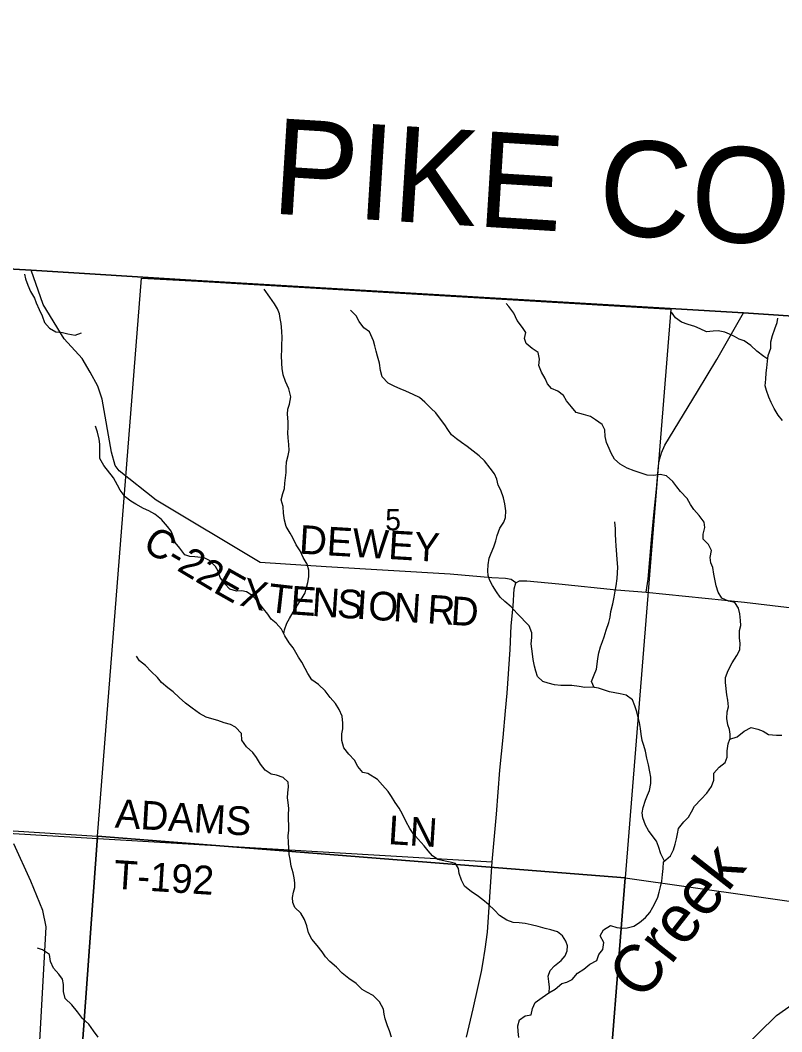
# Model space of a CAD drawing. Extents: x 1624196 to 2029251, y 146837 to 440034.
# Drawn here: x 1858198 to 1866171, y 338942 to 349529 of the extents above; entities that cross this region are included whole.
import ezdxf

# ---------------------------------------------------------------- set-up
doc = ezdxf.new("R2010")
doc.units = 0
for name, color, linetype in [('GM_X_Adjacent_County', 7, 'Continuous'), ('GM_X_Adjacent_County_Text', 7, 'Continuous'), ('GM_X_County', 7, 'Continuous'), ('GM_X_County_Road', 7, 'Continuous'), ('GM_X_County_Road_Text', 7, 'Continuous'), ('GM_X_Minor_River', 7, 'Continuous'), ('GM_X_Minor_River_Text', 7, 'Continuous'), ('GM_X_Section', 7, 'Continuous'), ('GM_X_Section_Text', 7, 'Continuous'), ('GM_X_State_Route', 7, 'Continuous'), ('GM_X_Township', 7, 'Continuous'), ('GM_X_Township_Road', 7, 'Continuous'), ('GM_X_Township_Road_Text', 7, 'Continuous'), ('GM_X_Township_ROW', 7, 'Continuous')]:
    doc.layers.add(name, color=color, linetype=linetype)

msp = doc.modelspace()

# ---------------------------------------------------------------- linework, layer by layer
at = {"layer": 'GM_X_Adjacent_County'}
msp.add_lwpolyline([(1883386, 372010), (1883061, 368444), (1882904, 367026), (1882647, 364366), (1882063, 357591), (1881945, 356213), (1881936, 356109), (1881811, 354649), (1881526, 351343), (1881415, 350049), (1881322, 347941), (1881166, 345493), (1878346, 345682), (1874430, 345924), (1871549, 346086), (1870033, 346179), (1867333, 346362), (1865771, 346465), (1860040, 346806), (1858312, 346913), (1856863, 346996)], dxfattribs=at)
at = {"layer": 'GM_X_County'}
msp.add_lwpolyline([(1856863, 346996), (1858312, 346913), (1860040, 346806), (1865771, 346465), (1867333, 346362), (1870033, 346179), (1871549, 346086), (1874430, 345924), (1878346, 345682), (1881166, 345493), (1881644, 345443), (1882510, 345364), (1891886, 344709), (1895952, 344420), (1896407, 344385), (1896189, 341713), (1896008, 339458), (1895779, 336659), (1895744, 336194), (1895699, 335683), (1895663, 335244), (1895523, 333111), (1895188, 327845)], dxfattribs=at)
at = {"layer": 'GM_X_County_Road'}
for points in [[(1863388, 343641), (1863339, 343675), (1863277, 343685), (1863135, 343692), (1862699, 343731), (1861403, 343808), (1860711, 343853), (1859620, 344507), (1859233, 344813), (1859192, 344869), (1859155, 345008), (1859056, 345564), (1859010, 345699), (1858932, 345844), (1858847, 345987), (1858658, 346196), (1858439, 346555), (1858312, 346913)], [(1858152, 334593), (1858211, 335618), (1858368, 338201), (1858393, 338656), (1858471, 340042), (1858436, 340210), (1858308, 340520), (1858130, 340908)]]:
    msp.add_lwpolyline(points, dxfattribs=at)
at = {"layer": 'GM_X_Minor_River'}
for points in [[(1858244, 346872), (1858255, 346823), (1858279, 346755), (1858307, 346691), (1858347, 346620), (1858367, 346570), (1858397, 346502), (1858428, 346434), (1858454, 346367), (1858506, 346307), (1858570, 346269), (1858642, 346261), (1858698, 346248), (1858772, 346232), (1858840, 346256)], [(1860958, 343106), (1860964, 343149), (1860990, 343217), (1861018, 343269), (1861056, 343335), (1861093, 343395), (1861139, 343465), (1861183, 343537), (1861197, 343591), (1861209, 343643), (1861220, 343703), (1861220, 343773), (1861202, 343837), (1861162, 343905), (1861128, 343974), (1861087, 344040), (1861053, 344110), (1861023, 344162), (1860983, 344229), (1860965, 344295), (1860953, 344371), (1860952, 344441), (1860930, 344511), (1860948, 344575), (1860964, 344629), (1860970, 344683), (1860974, 344738), (1860981, 344796), (1860983, 344846), (1860985, 344906), (1861005, 344974), (1861013, 345024), (1861012, 345088), (1861004, 345158), (1861000, 345210), (1861002, 345266), (1861002, 345324), (1860998, 345405), (1861001, 345459), (1861019, 345509), (1861033, 345587), (1861009, 345671), (1860975, 345747), (1860950, 345816), (1860942, 345884), (1860938, 345936), (1860934, 346024), (1860936, 346074), (1860937, 346128), (1860939, 346204), (1860937, 346274), (1860929, 346355), (1860919, 346407), (1860912, 346457), (1860892, 346509), (1860860, 346561), (1860812, 346630), (1860752, 346713)], [(1865632, 342005), (1865631, 342056), (1865623, 342106), (1865607, 342156), (1865597, 342222), (1865601, 342292), (1865613, 342342), (1865607, 342412), (1865597, 342470), (1865583, 342597), (1865581, 342651), (1865609, 342723), (1865653, 342805), (1865699, 342881), (1865733, 342939), (1865737, 343011), (1865729, 343061), (1865727, 343141), (1865741, 343195), (1865739, 343245), (1865731, 343315), (1865719, 343376), (1865679, 343436), (1865613, 343450), (1865545, 343480), (1865505, 343544), (1865485, 343610), (1865471, 343678), (1865461, 343730), (1865451, 343800), (1865427, 343850), (1865423, 343906), (1865437, 343980), (1865405, 344043), (1865347, 344099), (1865349, 344151), (1865365, 344221), (1865357, 344277), (1865307, 344347), (1865251, 344409), (1865215, 344459), (1865181, 344523), (1865112, 344595), (1865074, 344645), (1865032, 344700), (1864963, 344762), (1864899, 344774), (1864833, 344764), (1864761, 344768), (1864699, 344788), (1864627, 344812), (1864553, 344842), (1864479, 344884), (1864419, 344934), (1864385, 344998), (1864365, 345048), (1864335, 345108), (1864321, 345172), (1864317, 345242), (1864289, 345297), (1864221, 345347), (1864167, 345381), (1864095, 345401), (1864019, 345423), (1863969, 345483), (1863917, 345547), (1863885, 345601), (1863825, 345645), (1863759, 345675), (1863717, 345725), (1863693, 345781), (1863655, 345845), (1863629, 345914), (1863635, 345982), (1863621, 346050), (1863559, 346092), (1863495, 346144), (1863479, 346198), (1863491, 346260), (1863455, 346314), (1863401, 346386), (1863365, 346464), (1863315, 346533), (1863285, 346565)], [(1861855, 346269), (1861796, 346308), (1861748, 346376), (1861714, 346436), (1861655, 346496)], [(1866024, 345983), (1865982, 346011), (1865910, 346066), (1865848, 346124), (1865776, 346172), (1865726, 346190), (1865676, 346220), (1865624, 346242), (1865574, 346264), (1865506, 346278), (1865454, 346276), (1865382, 346268), (1865318, 346298), (1865262, 346324), (1865192, 346346), (1865120, 346370), (1865060, 346414), (1865015, 346472)], [(1866178, 345338), (1866134, 345396), (1866090, 345467), (1866060, 345529), (1866034, 345585), (1866012, 345653), (1865998, 345703), (1866004, 345773), (1866008, 345839), (1866014, 345891), (1866022, 345959), (1866028, 346021), (1866056, 346096), (1866058, 346164), (1866074, 346228), (1866100, 346298), (1866124, 346366), (1866131, 346411)], [(1861925, 346064), (1861911, 346122), (1861897, 346172), (1861855, 346269)], [(1864942, 340728), (1864905, 340806), (1864881, 340882), (1864859, 340936), (1864815, 340996), (1864775, 341048), (1864745, 341105), (1864717, 341181), (1864711, 341233), (1864721, 341291), (1864745, 341367), (1864765, 341417), (1864787, 341469), (1864801, 341541), (1864801, 341607), (1864791, 341663), (1864775, 341737), (1864759, 341806), (1864745, 341880), (1864727, 341938), (1864709, 341990), (1864699, 342056), (1864691, 342116), (1864683, 342180), (1864669, 342236), (1864649, 342302), (1864633, 342352), (1864609, 342416), (1864541, 342466), (1864479, 342478), (1864423, 342491), (1864369, 342501), (1864305, 342521), (1864253, 342537), (1864187, 342549), (1864109, 342547), (1864049, 342557), (1863973, 342567), (1863859, 342567), (1863791, 342573), (1863727, 342591), (1863669, 342607), (1863613, 342659), (1863597, 342715), (1863583, 342767), (1863569, 342837), (1863563, 342899), (1863553, 342949), (1863549, 343001), (1863553, 343067), (1863553, 343118), (1863525, 343192), (1863401, 343320), (1863337, 343388), (1863273, 343444), (1863223, 343490), (1863185, 343546), (1863141, 343614), (1863115, 343664), (1863097, 343716), (1863095, 343768), (1863097, 343829), (1863109, 343899), (1863129, 343951), (1863157, 344019), (1863177, 344079), (1863191, 344135), (1863221, 344213), (1863261, 344275), (1863279, 344325), (1863283, 344393), (1863273, 344469), (1863259, 344532), (1863229, 344610), (1863203, 344662), (1863187, 344724), (1863165, 344780), (1863117, 344840), (1863059, 344918), (1863003, 344970), (1862879, 345066), (1862819, 345108), (1862767, 345147), (1862715, 345191), (1862675, 345245), (1862643, 345295), (1862589, 345367), (1862549, 345419), (1862499, 345465), (1862435, 345531), (1862377, 345579), (1862311, 345613), (1862235, 345645), (1862177, 345671), (1862119, 345695), (1862049, 345732), (1861987, 345796), (1861969, 345862), (1861959, 345938), (1861939, 346014), (1861925, 346064)], [(1861836, 341645), (1861786, 341657), (1861734, 341718), (1861698, 341786), (1861637, 341848), (1861585, 341915), (1861567, 341991), (1861567, 342061), (1861575, 342111), (1861576, 342173), (1861568, 342245), (1861538, 342315), (1861500, 342378), (1861444, 342440), (1861390, 342510), (1861320, 342577), (1861252, 342627), (1861211, 342693), (1861181, 342745), (1861147, 342810), (1861113, 342862), (1861057, 342962), (1861015, 343014), (1860969, 343085), (1860932, 343157), (1860878, 343219), (1860826, 343259), (1860790, 343312), (1860746, 343368), (1860690, 343442), (1860628, 343509), (1860568, 343547), (1860518, 343557), (1860464, 343555), (1860394, 343576), (1860342, 343630), (1860292, 343698), (1860271, 343762), (1860241, 343812), (1860181, 343875), (1860125, 343901), (1860025, 343913), (1859973, 343918), (1859921, 343934), (1859869, 344002), (1859821, 344064), (1859801, 344129), (1859779, 344181), (1859741, 344231), (1859676, 344303), (1859608, 344358), (1859544, 344394), (1859488, 344420), (1859408, 344463), (1859356, 344497), (1859298, 344541), (1859246, 344611), (1859216, 344664), (1859176, 344740), (1859072, 344868), (1859031, 344941), (1859033, 345015), (1859033, 345091), (1859025, 345145), (1859007, 345217), (1858986, 345282)], [(1864207, 342545), (1864179, 342609), (1864207, 342677), (1864231, 342737), (1864237, 342791), (1864247, 342849), (1864255, 342907), (1864273, 342971), (1864293, 343025), (1864311, 343075), (1864333, 343145), (1864361, 343224), (1864373, 343280), (1864383, 343342), (1864401, 343420), (1864415, 343492), (1864427, 343552), (1864437, 343610), (1864447, 343686), (1864451, 343744), (1864455, 343804), (1864449, 343886), (1864443, 343937), (1864437, 344027), (1864433, 344085), (1864429, 344151), (1864429, 344205), (1864423, 344279)], [(1861827, 339355), (1861779, 339384), (1861715, 339446), (1861638, 339498), (1861568, 339557), (1861510, 339619), (1861438, 339677), (1861394, 339728), (1861360, 339780), (1861308, 339846), (1861250, 339910), (1861216, 339977), (1861199, 340051), (1861175, 340117), (1861137, 340185), (1861075, 340244), (1861051, 340296), (1861049, 340346), (1861058, 340402), (1861072, 340452), (1861074, 340502), (1861066, 340554), (1861056, 340604), (1861036, 340676), (1861025, 340747), (1861013, 340799), (1861011, 340865), (1861007, 340923), (1861003, 340993), (1861009, 341053), (1861012, 341107), (1861008, 341159), (1861008, 341213), (1861010, 341280), (1861004, 341340), (1860998, 341390), (1861001, 341442), (1861007, 341504), (1861003, 341554), (1860951, 341604), (1860881, 341629), (1860825, 341637), (1860763, 341681), (1860715, 341743), (1860673, 341814), (1860633, 341864), (1860569, 341924), (1860520, 341994), (1860514, 342063), (1860452, 342129), (1860400, 342157), (1860334, 342177), (1860266, 342200), (1860206, 342218), (1860144, 342236), (1860076, 342274), (1859998, 342329), (1859928, 342383), (1859862, 342441), (1859798, 342500), (1859744, 342542), (1859676, 342598), (1859635, 342649), (1859569, 342713), (1859509, 342775), (1859447, 342824), (1859415, 342874)], [(1865599, 341817), (1865599, 341884), (1865609, 341954), (1865629, 342004), (1865703, 342030), (1865777, 342090), (1865849, 342126), (1865921, 342108), (1865975, 342088), (1866033, 342054), (1866117, 342046), (1866171, 342046)], [(1863420, 338882), (1863412, 338946), (1863408, 339006), (1863426, 339066), (1863486, 339108), (1863548, 339118), (1863560, 339184), (1863590, 339250), (1863662, 339302), (1863732, 339350), (1863800, 339388), (1863870, 339446), (1863922, 339460), (1863976, 339488), (1864034, 339555), (1864098, 339597), (1864162, 339651), (1864234, 339687), (1864256, 339751), (1864297, 339803), (1864307, 339875), (1864269, 339945), (1864305, 340009), (1864379, 340055), (1864445, 340033), (1864499, 340025), (1864553, 340031), (1864621, 340049), (1864681, 340087), (1864743, 340137), (1864789, 340189), (1864821, 340245), (1864849, 340299), (1864873, 340352), (1864889, 340402), (1864903, 340460), (1864915, 340518), (1864921, 340588), (1864931, 340650), (1864933, 340720), (1865007, 340782), (1865039, 340846), (1865055, 340906), (1865069, 340960), (1865081, 341014), (1865089, 341068), (1865145, 341139), (1865195, 341189), (1865225, 341243), (1865259, 341305), (1865327, 341375), (1865387, 341439), (1865437, 341509), (1865459, 341577), (1865461, 341647), (1865515, 341711), (1865579, 341759), (1865599, 341817)], [(1863737, 339353), (1863740, 339410), (1863732, 339470), (1863724, 339523), (1863746, 339583), (1863792, 339633), (1863860, 339687), (1863902, 339737), (1863926, 339791), (1863928, 339841), (1863912, 339891), (1863876, 339947), (1863824, 339987), (1863752, 340009), (1863694, 340023), (1863622, 340045), (1863546, 340061), (1863486, 340075), (1863422, 340081), (1863360, 340085), (1863292, 340111), (1863216, 340160), (1863164, 340216), (1863100, 340274), (1863042, 340322), (1862982, 340368), (1862922, 340408), (1862850, 340466), (1862818, 340530), (1862794, 340600), (1862788, 340652), (1862754, 340704), (1862700, 340716), (1862648, 340726), (1862572, 340746), (1862514, 340784), (1862468, 340835), (1862428, 340889), (1862366, 340959), (1862312, 341019), (1862276, 341071), (1862240, 341139), (1862202, 341219), (1862164, 341283), (1862122, 341343), (1862084, 341403), (1862050, 341457), (1861990, 341524), (1861938, 341584), (1861836, 341645)], [(1859016, 338884), (1858965, 338953), (1858917, 339023), (1858851, 339081), (1858799, 339150), (1858737, 339224), (1858669, 339290), (1858651, 339363), (1858650, 339437), (1858640, 339491), (1858604, 339545), (1858546, 339607), (1858514, 339678), (1858504, 339752), (1858432, 339798), (1858380, 339816)], [(1862086, 338886), (1862064, 338952), (1862042, 339004), (1862020, 339076), (1862010, 339126), (1862000, 339180), (1861960, 339256), (1861892, 339323), (1861827, 339355)]]:
    msp.add_lwpolyline(points, dxfattribs=at)
at = {"layer": 'GM_X_Section'}
for points in [[(1859467, 346829), (1860058, 346797), (1865011, 346506), (1864531, 340555), (1859006, 340991)], [(1854421, 341279), (1859006, 340991), (1858607, 335439), (1854028, 335777), (1854069, 336370)], [(1859006, 340991), (1864531, 340555), (1864106, 335168), (1858607, 335439)], [(1869957, 339782), (1869582, 334449), (1864106, 335168), (1864531, 340555)]]:
    msp.add_lwpolyline(points, close=True, dxfattribs=at)
at = {"layer": 'GM_X_State_Route'}
for points in [[(1864752, 343543), (1864752, 343543), (1864774, 343680), (1864812, 344133), (1864833, 344353), (1864860, 344622), (1864882, 344865), (1864888, 344919), (1864911, 345003), (1864947, 345080), (1865290, 345644), (1865491, 345979), (1865771, 346465)], [(1864752, 343543), (1865780, 343439), (1869765, 342964), (1869917, 342941), (1869958, 342959), (1870088, 343038), (1870243, 343122), (1870526, 343247), (1870980, 343411), (1871295, 343525), (1871536, 343604), (1871893, 343720), (1872084, 343792), (1872357, 343888), (1872571, 343965), (1872788, 344048), (1873264, 344184)], [(1862871, 338884), (1862941, 339181), (1862992, 339416), (1863029, 339572), (1863040, 339653), (1863066, 339805), (1863091, 339984), (1863140, 340721), (1863183, 341219), (1863218, 341680), (1863253, 342022), (1863278, 342301), (1863297, 342487), (1863326, 342942), (1863339, 343190), (1863358, 343397), (1863369, 343577), (1863388, 343641), (1863424, 343662), (1863501, 343662), (1863837, 343630), (1864442, 343566), (1864752, 343543)]]:
    msp.add_lwpolyline(points, dxfattribs=at)
at = {"layer": 'GM_X_Township'}
msp.add_lwpolyline([(1856863, 346996), (1858312, 346913), (1860040, 346806), (1865771, 346465), (1867333, 346362), (1870033, 346179), (1871549, 346086), (1874430, 345924), (1878346, 345682), (1881166, 345493), (1881644, 345443), (1882510, 345364), (1891886, 344709), (1895952, 344420), (1896407, 344385), (1896189, 341713), (1896008, 339458), (1895779, 336659), (1895744, 336194), (1895699, 335683), (1895663, 335244), (1895523, 333111), (1895188, 327845)], dxfattribs=at)
at = {"layer": 'GM_X_Township_Road'}
msp.add_lwpolyline([(1858068, 341022), (1863140, 340721)], dxfattribs=at)
at = {"layer": 'GM_X_Township_ROW'}
msp.add_lwpolyline([(1862535, 336879), (1862690, 336843), (1862953, 336833), (1863140, 336821), (1863281, 336813), (1863438, 336867), (1863481, 336923), (1863545, 337032), (1863609, 337167), (1863678, 337399), (1864314, 337879), (1864718, 338091), (1865359, 338368), (1866117, 339113), (1866717, 339533), (1866865, 339621)], dxfattribs=at)

# ---------------------------------------------------------------- texts
at = {"layer": 'GM_X_Adjacent_County_Text'}
msp.add_text('PIKE COUNTY', height=1000, rotation=356.4315, dxfattribs=at).set_placement((1860817, 347507))
at = {"layer": 'GM_X_County_Road_Text'}
for s, rotation, p in [('C-22', 329.154, (1859465, 343994)), ('DEWEY', 356.5775, (1861112, 343947)), ('E', 330.6107, (1860207, 343550)), ('X', 346.4354, (1860486, 343407)), ('T', 353.4618, (1860782, 343338)), ('E', 355.8411, (1861019, 343312)), ('N', 356.3069, (1861245, 343295)), ('S', 356.3305, (1861509, 343278)), ('I', 356.3287, (1861711, 343265)), ('O', 356.3294, (1861834, 343257)), ('N', 356.3294, (1862097, 343240)), ('R', 356.3287, (1862453, 343218)), ('D', 356.3313, (1862699, 343202))]:
    msp.add_text(s, height=300, rotation=rotation, dxfattribs=at).set_placement(p)
at = {"layer": 'GM_X_Minor_River_Text'}
msp.add_text('Creek', height=499.9, rotation=51.9916, dxfattribs=at).set_placement((1864712, 339253))
at = {"layer": 'GM_X_Section_Text'}
msp.add_text('5', height=221, rotation=0, dxfattribs=at).set_placement((1862020, 344191))
at = {"layer": 'GM_X_Township_Road_Text'}
for s, rotation, p in [('ADAMS', 356.5782, (1859185, 341079)), ('LN', 356.3915, (1862045, 340907)), ('T-192', 356.3536, (1859171, 340441))]:
    msp.add_text(s, height=300, rotation=rotation, dxfattribs=at).set_placement(p)

doc.saveas('drawing.dxf')
